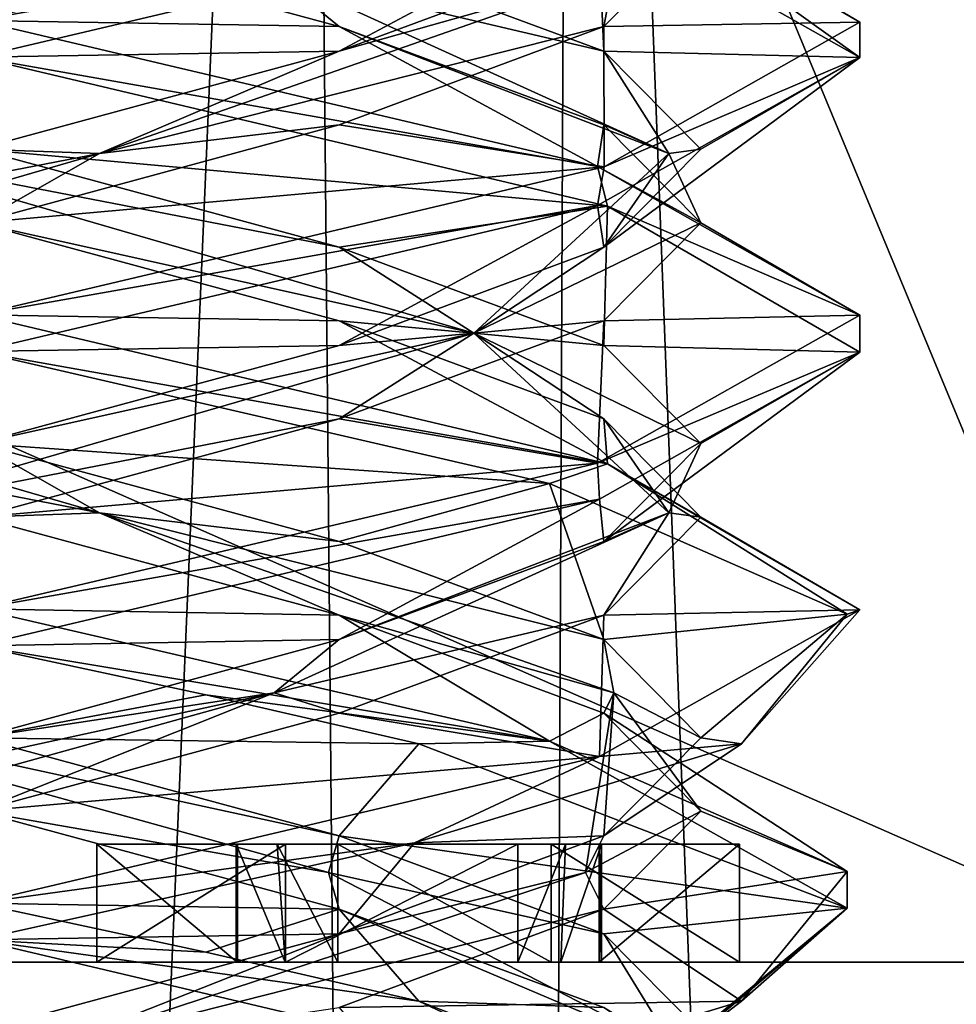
# Model space of a CAD drawing. Header units: millimetres. Extents: x -18.9 to 18.9, y -8.8 to 59.9.
# Tile 253 of 463: x 0.1 to 1.7, y 24.3 to 26. Entities that reach past the tile are written whole.
import ezdxf

# ---------------------------------------------------------------- set-up
doc = ezdxf.new("R2010")
doc.units = ezdxf.units.MM
doc.header["$LTSCALE"] = 65.185185
for name, color, linetype in [('1284', 7, 'CONTINUOUS'), ('1295', 7, 'CONTINUOUS'), ('1585', 7, 'CONTINUOUS'), ('1586', 7, 'CONTINUOUS'), ('2501', 7, 'CONTINUOUS'), ('2626', 7, 'CONTINUOUS'), ('2627', 7, 'CONTINUOUS'), ('2628', 7, 'CONTINUOUS'), ('2629', 7, 'CONTINUOUS'), ('2630', 7, 'CONTINUOUS'), ('2631', 7, 'CONTINUOUS'), ('2632', 7, 'CONTINUOUS'), ('2633', 7, 'CONTINUOUS'), ('2634', 7, 'CONTINUOUS'), ('2635', 7, 'CONTINUOUS'), ('2636', 7, 'CONTINUOUS'), ('2637', 7, 'CONTINUOUS'), ('2638', 7, 'CONTINUOUS'), ('2639', 7, 'CONTINUOUS'), ('2640', 7, 'CONTINUOUS'), ('2641', 7, 'CONTINUOUS'), ('3150', 7, 'CONTINUOUS'), ('3160', 7, 'CONTINUOUS'), ('3161', 7, 'CONTINUOUS'), ('3162', 7, 'CONTINUOUS'), ('3172', 7, 'CONTINUOUS'), ('3173', 7, 'CONTINUOUS'), ('3174', 7, 'CONTINUOUS'), ('3175', 7, 'CONTINUOUS'), ('3176', 7, 'CONTINUOUS'), ('3177', 7, 'CONTINUOUS'), ('3178', 7, 'CONTINUOUS'), ('3179', 7, 'CONTINUOUS'), ('3180', 7, 'CONTINUOUS'), ('3181', 7, 'CONTINUOUS'), ('3182', 7, 'CONTINUOUS'), ('3183', 7, 'CONTINUOUS'), ('3196', 7, 'CONTINUOUS'), ('3197', 7, 'CONTINUOUS'), ('3198', 7, 'CONTINUOUS'), ('3288', 7, 'CONTINUOUS')]:
    doc.layers.add(name, color=color, linetype=linetype)

msp = doc.modelspace()

# ---------------------------------------------------------------- linework, layer by layer
at = {"layer": '1284', "color": 7, "linetype": 'Continuous'}
for points in [[(0, 29.7897, -10.45), (0.5552, 29.6513, -10.5046), (-0.8623, -3.5, -10.5837), (0, 29.7897, -10.45)], [(-0.8623, -3.5, -10.5837), (0.5552, 29.6513, -10.5046), (0.8623, -3.5, -10.5837), (-0.8623, -3.5, -10.5837)], [(0.5552, 29.6513, -10.5046), (1.0117, 29.5867, -10.6356), (0.8623, -3.5, -10.5837), (0.5552, 29.6513, -10.5046)], [(0.8623, -3.5, -10.5837), (1.0117, 29.5867, -10.6356), (2.2698, -3.5, -11.5768), (0.8623, -3.5, -10.5837)], [(1.0117, 29.5867, -10.6356), (2.3164, 29.5009, -11.6397), (2.2698, -3.5, -11.5768), (1.0117, 29.5867, -10.6356)]]:
    msp.add_3dface(points, dxfattribs=at)
at = {"layer": '1295', "color": 7, "linetype": 'Continuous'}
for points in [[(-1.389, -3.5, 17.3445), (3.603, 26.4, 17.0228), (-2.2237, 26.4, 17.2571), (-1.389, -3.5, 17.3445)], [(-1.389, -3.5, 17.3445), (5.0224, -3.5, 16.6594), (3.603, 26.4, 17.0228), (-1.389, -3.5, 17.3445)]]:
    msp.add_3dface(points, dxfattribs=at)
at = {"layer": '1585', "color": 7, "linetype": 'Continuous'}
for points in [[(2.05, 34.2851, 11.6876), (2.05, 24.4, 11.5151), (-2.05, 34.2851, 11.6876), (2.05, 34.2851, 11.6876)], [(2.05, 24.4, 11.5151), (-2.05, 24.4, 11.5151), (-2.05, 34.2851, 11.6876), (2.05, 24.4, 11.5151)]]:
    msp.add_3dface(points, dxfattribs=at)
at = {"layer": '1586', "color": 7, "linetype": 'Continuous'}
for points in [[(2.05, 24.4, 7.5849), (2.05, 26.2035, 7.5534), (-2.05, 26.2035, 7.5534), (2.05, 24.4, 7.5849)], [(2.05, 24.4, 7.5849), (-2.05, 26.2035, 7.5534), (-2.05, 24.4, 7.5849), (2.05, 24.4, 7.5849)]]:
    msp.add_3dface(points, dxfattribs=at)
at = {"layer": '2501', "color": 7, "linetype": 'Continuous'}
for points in [[(4.0151, 24.4, 9.55), (3.8653, 24.4, 8.7981), (-4.0151, 24.4, 9.55), (4.0151, 24.4, 9.55)], [(4.0151, 24.4, 9.55), (-4.0151, 24.4, 9.55), (-3.8653, 24.4, 10.3019), (4.0151, 24.4, 9.55)], [(3.8653, 24.4, 8.7981), (-3.8653, 24.4, 8.7981), (-4.0151, 24.4, 9.55), (3.8653, 24.4, 8.7981)], [(3.8653, 24.4, 10.3019), (4.0151, 24.4, 9.55), (-3.8653, 24.4, 10.3019), (3.8653, 24.4, 10.3019)], [(3.8653, 24.4, 10.3019), (-3.8653, 24.4, 10.3019), (-3.4395, 24.4, 10.9395), (3.8653, 24.4, 10.3019)], [(3.8653, 24.4, 8.7981), (3.4395, 24.4, 8.1605), (-3.8653, 24.4, 8.7981), (3.8653, 24.4, 8.7981)], [(3.4395, 24.4, 8.1605), (-3.4395, 24.4, 8.1605), (-3.8653, 24.4, 8.7981), (3.4395, 24.4, 8.1605)], [(3.4395, 24.4, 10.9395), (3.8653, 24.4, 10.3019), (-3.4395, 24.4, 10.9395), (3.4395, 24.4, 10.9395)], [(3.4395, 24.4, 10.9395), (-3.4395, 24.4, 10.9395), (-2.8019, 24.4, 11.3653), (3.4395, 24.4, 10.9395)], [(3.4395, 24.4, 8.1605), (2.8019, 24.4, 7.7347), (-3.4395, 24.4, 8.1605), (3.4395, 24.4, 8.1605)], [(2.8019, 24.4, 7.7347), (-2.8019, 24.4, 7.7347), (-3.4395, 24.4, 8.1605), (2.8019, 24.4, 7.7347)], [(2.8019, 24.4, 7.7347), (2.05, 24.4, 7.5849), (-2.8019, 24.4, 7.7347), (2.8019, 24.4, 7.7347)], [(2.05, 24.4, 7.5849), (-2.05, 24.4, 7.5849), (-2.8019, 24.4, 7.7347), (2.05, 24.4, 7.5849)], [(2.8019, 24.4, 11.3653), (3.4395, 24.4, 10.9395), (-2.8019, 24.4, 11.3653), (2.8019, 24.4, 11.3653)], [(-2.05, 24.4, 11.5151), (2.8019, 24.4, 11.3653), (-2.8019, 24.4, 11.3653), (-2.05, 24.4, 11.5151)], [(2.05, 24.4, 11.5151), (2.8019, 24.4, 11.3653), (-2.05, 24.4, 11.5151), (2.05, 24.4, 11.5151)]]:
    msp.add_3dface(points, dxfattribs=at)
at = {"layer": '2626', "color": 7, "linetype": 'Continuous'}
for points in [[(0.5235, 24.6, 7.1), (0.2031, 24.6, 7.1), (0.4398, 24.6, 6.785), (0.5235, 24.6, 7.1)], [(0.4398, 24.6, 6.785), (0.2031, 24.6, 7.1), (0.4416, 24.6, 5.8), (0.4398, 24.6, 6.785)], [(0.4416, 24.6, 5.8), (0.2031, 24.6, 7.1), (0.2031, 24.6, 5.8), (0.4416, 24.6, 5.8)], [(0.5096, 24.6, 6.6463), (0.5235, 24.6, 7.1), (0.4398, 24.6, 6.785), (0.5096, 24.6, 6.6463)], [(0.442, 24.6, 6.6193), (0.4398, 24.6, 6.785), (0.4416, 24.6, 6.4282), (0.442, 24.6, 6.6193)], [(0.4416, 24.6, 6.4282), (0.4398, 24.6, 6.785), (0.4416, 24.6, 5.8), (0.4416, 24.6, 6.4282)], [(0.6127, 24.6, 6.4536), (0.5235, 24.6, 7.1), (0.5096, 24.6, 6.6463), (0.6127, 24.6, 6.4536)], [(0.9186, 24.6, 6.3808), (0.5235, 24.6, 7.1), (0.6127, 24.6, 6.4536), (0.9186, 24.6, 6.3808)], [(0.9751, 24.6, 5.8), (0.9186, 24.6, 6.3808), (0.6127, 24.6, 6.4536), (0.9751, 24.6, 5.8)], [(0.9994, 24.6, 6.2259), (0.9186, 24.6, 6.3808), (0.9751, 24.6, 5.8), (0.9994, 24.6, 6.2259)], [(1.0606, 24.6, 6.1059), (0.9994, 24.6, 6.2259), (0.9751, 24.6, 5.8), (1.0606, 24.6, 6.1059)], [(1.2955, 24.6, 5.8), (1.0606, 24.6, 6.1059), (0.9751, 24.6, 5.8), (1.2955, 24.6, 5.8)], [(1.0575, 24.6, 6.2659), (1.0606, 24.6, 6.1059), (1.057, 24.6, 7.1), (1.0575, 24.6, 6.2659)], [(1.057, 24.6, 7.1), (1.0606, 24.6, 6.1059), (1.2955, 24.6, 5.8), (1.057, 24.6, 7.1)], [(1.057, 24.6, 6.4391), (1.0575, 24.6, 6.2659), (1.057, 24.6, 7.1), (1.057, 24.6, 6.4391)], [(1.2955, 24.6, 7.1), (1.057, 24.6, 7.1), (1.2955, 24.6, 5.8), (1.2955, 24.6, 7.1)]]:
    msp.add_3dface(points, dxfattribs=at)
at = {"layer": '2627', "color": 7, "linetype": 'Continuous'}
for points in [[(0.2031, 24.6, 5.8), (0.2031, 24.6, 7.1), (0.2031, 24.4, 5.8), (0.2031, 24.6, 5.8)], [(0.2031, 24.6, 7.1), (0.2031, 24.4, 7.1), (0.2031, 24.4, 5.8), (0.2031, 24.6, 7.1)]]:
    msp.add_3dface(points, dxfattribs=at)
at = {"layer": '2628', "color": 7, "linetype": 'Continuous'}
for points in [[(0.4416, 24.6, 5.8), (0.2031, 24.6, 5.8), (0.4416, 24.4, 5.8), (0.4416, 24.6, 5.8)], [(0.2031, 24.6, 5.8), (0.2031, 24.4, 5.8), (0.4416, 24.4, 5.8), (0.2031, 24.6, 5.8)]]:
    msp.add_3dface(points, dxfattribs=at)
at = {"layer": '2629', "color": 7, "linetype": 'Continuous'}
for points in [[(0.4416, 24.6, 6.4282), (0.4416, 24.6, 5.8), (0.4416, 24.4, 6.4282), (0.4416, 24.6, 6.4282)], [(0.4416, 24.6, 5.8), (0.4416, 24.4, 5.8), (0.4416, 24.4, 6.4282), (0.4416, 24.6, 5.8)]]:
    msp.add_3dface(points, dxfattribs=at)
at = {"layer": '2630', "color": 7, "linetype": 'Continuous'}
for points in [[(0.4398, 24.6, 6.785), (0.442, 24.6, 6.6193), (0.4398, 24.4, 6.785), (0.4398, 24.6, 6.785)], [(0.4398, 24.4, 6.785), (0.442, 24.6, 6.6193), (0.4421, 24.4, 6.6095), (0.4398, 24.4, 6.785)], [(0.442, 24.6, 6.6193), (0.4416, 24.6, 6.4282), (0.4421, 24.4, 6.6095), (0.442, 24.6, 6.6193)], [(0.4416, 24.6, 6.4282), (0.4416, 24.4, 6.4282), (0.4421, 24.4, 6.6095), (0.4416, 24.6, 6.4282)]]:
    msp.add_3dface(points, dxfattribs=at)
at = {"layer": '2631', "color": 7, "linetype": 'Continuous'}
for points in [[(0.5096, 24.6, 6.6463), (0.4398, 24.6, 6.785), (0.5231, 24.4, 6.6203), (0.5096, 24.6, 6.6463)], [(0.4398, 24.6, 6.785), (0.4398, 24.4, 6.785), (0.5231, 24.4, 6.6203), (0.4398, 24.6, 6.785)], [(0.6127, 24.6, 6.4536), (0.5096, 24.6, 6.6463), (0.6127, 24.4, 6.4536), (0.6127, 24.6, 6.4536)], [(0.6127, 24.4, 6.4536), (0.5096, 24.6, 6.6463), (0.5231, 24.4, 6.6203), (0.6127, 24.4, 6.4536)]]:
    msp.add_3dface(points, dxfattribs=at)
at = {"layer": '2632', "color": 7, "linetype": 'Continuous'}
for points in [[(0.9751, 24.6, 5.8), (0.6127, 24.6, 6.4536), (0.9751, 24.4, 5.8), (0.9751, 24.6, 5.8)], [(0.6127, 24.6, 6.4536), (0.6127, 24.4, 6.4536), (0.9751, 24.4, 5.8), (0.6127, 24.6, 6.4536)]]:
    msp.add_3dface(points, dxfattribs=at)
at = {"layer": '2633', "color": 7, "linetype": 'Continuous'}
for points in [[(1.2955, 24.6, 5.8), (0.9751, 24.6, 5.8), (1.2955, 24.4, 5.8), (1.2955, 24.6, 5.8)], [(0.9751, 24.6, 5.8), (0.9751, 24.4, 5.8), (1.2955, 24.4, 5.8), (0.9751, 24.6, 5.8)]]:
    msp.add_3dface(points, dxfattribs=at)
at = {"layer": '2634', "color": 7, "linetype": 'Continuous'}
for points in [[(1.2955, 24.6, 7.1), (1.2955, 24.6, 5.8), (1.2955, 24.4, 7.1), (1.2955, 24.6, 7.1)], [(1.2955, 24.6, 5.8), (1.2955, 24.4, 5.8), (1.2955, 24.4, 7.1), (1.2955, 24.6, 5.8)]]:
    msp.add_3dface(points, dxfattribs=at)
at = {"layer": '2635', "color": 7, "linetype": 'Continuous'}
for points in [[(1.057, 24.6, 7.1), (1.2955, 24.6, 7.1), (1.057, 24.4, 7.1), (1.057, 24.6, 7.1)], [(1.2955, 24.6, 7.1), (1.2955, 24.4, 7.1), (1.057, 24.4, 7.1), (1.2955, 24.6, 7.1)]]:
    msp.add_3dface(points, dxfattribs=at)
at = {"layer": '2636', "color": 7, "linetype": 'Continuous'}
for points in [[(1.057, 24.6, 6.4391), (1.057, 24.6, 7.1), (1.057, 24.4, 6.4391), (1.057, 24.6, 6.4391)], [(1.057, 24.6, 7.1), (1.057, 24.4, 7.1), (1.057, 24.4, 6.4391), (1.057, 24.6, 7.1)]]:
    msp.add_3dface(points, dxfattribs=at)
at = {"layer": '2637', "color": 7, "linetype": 'Continuous'}
for points in [[(1.0575, 24.6, 6.2659), (1.057, 24.6, 6.4391), (1.0574, 24.4, 6.2706), (1.0575, 24.6, 6.2659)], [(1.057, 24.6, 6.4391), (1.057, 24.4, 6.4391), (1.0574, 24.4, 6.2706), (1.057, 24.6, 6.4391)], [(1.0606, 24.4, 6.1059), (1.0575, 24.6, 6.2659), (1.0574, 24.4, 6.2706), (1.0606, 24.4, 6.1059)], [(1.0606, 24.6, 6.1059), (1.0575, 24.6, 6.2659), (1.0606, 24.4, 6.1059), (1.0606, 24.6, 6.1059)]]:
    msp.add_3dface(points, dxfattribs=at)
at = {"layer": '2638', "color": 7, "linetype": 'Continuous'}
for points in [[(0.9186, 24.6, 6.3808), (0.9994, 24.6, 6.2259), (0.9186, 24.4, 6.3808), (0.9186, 24.6, 6.3808)], [(0.9186, 24.4, 6.3808), (0.9994, 24.6, 6.2259), (0.9917, 24.4, 6.2409), (0.9186, 24.4, 6.3808)], [(0.9994, 24.6, 6.2259), (1.0606, 24.6, 6.1059), (0.9917, 24.4, 6.2409), (0.9994, 24.6, 6.2259)], [(1.0606, 24.6, 6.1059), (1.0606, 24.4, 6.1059), (0.9917, 24.4, 6.2409), (1.0606, 24.6, 6.1059)]]:
    msp.add_3dface(points, dxfattribs=at)
at = {"layer": '2639', "color": 7, "linetype": 'Continuous'}
for points in [[(0.5235, 24.6, 7.1), (0.9186, 24.6, 6.3808), (0.5235, 24.4, 7.1), (0.5235, 24.6, 7.1)], [(0.9186, 24.6, 6.3808), (0.9186, 24.4, 6.3808), (0.5235, 24.4, 7.1), (0.9186, 24.6, 6.3808)]]:
    msp.add_3dface(points, dxfattribs=at)
at = {"layer": '2640', "color": 7, "linetype": 'Continuous'}
for points in [[(0.2031, 24.6, 7.1), (0.5235, 24.6, 7.1), (0.2031, 24.4, 7.1), (0.2031, 24.6, 7.1)], [(0.2031, 24.4, 7.1), (0.5235, 24.6, 7.1), (0.5235, 24.4, 7.1), (0.2031, 24.4, 7.1)]]:
    msp.add_3dface(points, dxfattribs=at)
at = {"layer": '2641', "color": 7, "linetype": 'Continuous'}
for points in [[(0.9186, 24.4, 6.3808), (0.2031, 24.4, 7.1), (0.5235, 24.4, 7.1), (0.9186, 24.4, 6.3808)], [(0.4398, 24.4, 6.785), (0.2031, 24.4, 7.1), (0.9186, 24.4, 6.3808), (0.4398, 24.4, 6.785)], [(0.2031, 24.4, 7.1), (0.4398, 24.4, 6.785), (0.4421, 24.4, 6.6095), (0.2031, 24.4, 7.1)], [(0.4416, 24.4, 6.4282), (0.2031, 24.4, 7.1), (0.4421, 24.4, 6.6095), (0.4416, 24.4, 6.4282)], [(0.4416, 24.4, 5.8), (0.2031, 24.4, 7.1), (0.4416, 24.4, 6.4282), (0.4416, 24.4, 5.8)], [(0.2031, 24.4, 5.8), (0.2031, 24.4, 7.1), (0.4416, 24.4, 5.8), (0.2031, 24.4, 5.8)], [(0.5231, 24.4, 6.6203), (0.4398, 24.4, 6.785), (0.9186, 24.4, 6.3808), (0.5231, 24.4, 6.6203)], [(0.6127, 24.4, 6.4536), (0.5231, 24.4, 6.6203), (0.9186, 24.4, 6.3808), (0.6127, 24.4, 6.4536)], [(0.6127, 24.4, 6.4536), (0.9186, 24.4, 6.3808), (0.9917, 24.4, 6.2409), (0.6127, 24.4, 6.4536)], [(1.0606, 24.4, 6.1059), (0.6127, 24.4, 6.4536), (0.9917, 24.4, 6.2409), (1.0606, 24.4, 6.1059)], [(1.2955, 24.4, 5.8), (0.6127, 24.4, 6.4536), (1.0606, 24.4, 6.1059), (1.2955, 24.4, 5.8)], [(0.9751, 24.4, 5.8), (0.6127, 24.4, 6.4536), (1.2955, 24.4, 5.8), (0.9751, 24.4, 5.8)], [(1.057, 24.4, 6.4391), (1.2955, 24.4, 5.8), (1.0574, 24.4, 6.2706), (1.057, 24.4, 6.4391)], [(1.057, 24.4, 7.1), (1.2955, 24.4, 5.8), (1.057, 24.4, 6.4391), (1.057, 24.4, 7.1)], [(1.2955, 24.4, 7.1), (1.2955, 24.4, 5.8), (1.057, 24.4, 7.1), (1.2955, 24.4, 7.1)], [(1.2955, 24.4, 5.8), (1.0606, 24.4, 6.1059), (1.0574, 24.4, 6.2706), (1.2955, 24.4, 5.8)]]:
    msp.add_3dface(points, dxfattribs=at)
at = {"layer": '3150', "color": 7, "linetype": 'Continuous'}
msp.add_3dface([(0, 24.2812, -14.5294), (0, 24.4375, -14.8), (1.0605, 24.1875, -14.3608), (0, 24.2812, -14.5294)], dxfattribs=at)
at = {"layer": '3160', "color": 7, "linetype": 'Continuous'}
for points in [[(0.6147, 24.4896, -14.3647), (1.0647, 24.3229, -13.9147), (0.75, 24.3333, -14.599), (0.6147, 24.4896, -14.3647)], [(0.75, 24.3333, -14.599), (1.0647, 24.3229, -13.9147), (1.4786, 24.0539, -13.5527), (0.75, 24.3333, -14.599)]]:
    msp.add_3dface(points, dxfattribs=at)
at = {"layer": '3161', "color": 7, "linetype": 'Continuous'}
for points in [[(1.0647, 24.4479, -13.9147), (0.5966, 24.5521, -14.3334), (0.6147, 24.6146, -14.3647), (1.0647, 24.4479, -13.9147)], [(1.1887, 24.2465, -13.404), (0.6147, 24.4896, -14.3647), (0.5966, 24.5521, -14.3334), (1.1887, 24.2465, -13.404)], [(1.1887, 24.2465, -13.404), (0.5966, 24.5521, -14.3334), (1.0647, 24.4479, -13.9147), (1.1887, 24.2465, -13.404)], [(1.0647, 24.3229, -13.9147), (0.6147, 24.4896, -14.3647), (1.1887, 24.2465, -13.404), (1.0647, 24.3229, -13.9147)], [(1.2294, 24.2812, -13.3), (1.1887, 24.2465, -13.404), (1.0647, 24.4479, -13.9147), (1.2294, 24.2812, -13.3)]]:
    msp.add_3dface(points, dxfattribs=at)
at = {"layer": '3162', "color": 7, "linetype": 'Continuous'}
for points in [[(1.4786, 24.4914, -13.5527), (0.6147, 24.6146, -14.3647), (0.75, 24.7708, -14.599), (1.4786, 24.4914, -13.5527)], [(1.0647, 24.4479, -13.9147), (0.6147, 24.6146, -14.3647), (1.4786, 24.4914, -13.5527), (1.0647, 24.4479, -13.9147)], [(1.2294, 24.2812, -13.3), (1.0647, 24.4479, -13.9147), (1.4786, 24.4914, -13.5527), (1.2294, 24.2812, -13.3)], [(1.1424, 24.2131, -12.328), (1.2294, 24.2812, -13.3), (1.4786, 24.4914, -13.5527), (1.1424, 24.2131, -12.328)]]:
    msp.add_3dface(points, dxfattribs=at)
at = {"layer": '3172', "color": 7, "linetype": 'Continuous'}
for points in [[(1.0647, 24.4896, -12.6853), (0.6147, 24.3229, -12.2353), (1.299, 24.3333, -12.55), (1.0647, 24.4896, -12.6853)], [(1.299, 24.3333, -12.55), (0.6147, 24.3229, -12.2353), (0.7427, 24.1649, -11.9968), (1.299, 24.3333, -12.55)]]:
    msp.add_3dface(points, dxfattribs=at)
at = {"layer": '3173', "color": 7, "linetype": 'Continuous'}
for points in [[(0.6147, 24.4479, -12.2353), (1.0334, 24.5521, -12.7034), (1.0647, 24.6146, -12.6853), (0.6147, 24.4479, -12.2353)], [(0.104, 24.2465, -12.1113), (1.0647, 24.4896, -12.6853), (1.0334, 24.5521, -12.7034), (0.104, 24.2465, -12.1113)], [(0.104, 24.2465, -12.1113), (1.0334, 24.5521, -12.7034), (0.6147, 24.4479, -12.2353), (0.104, 24.2465, -12.1113)], [(0.6147, 24.3229, -12.2353), (1.0647, 24.4896, -12.6853), (0.104, 24.2465, -12.1113), (0.6147, 24.3229, -12.2353)], [(0, 24.2812, -12.0706), (0.104, 24.2465, -12.1113), (0.6147, 24.4479, -12.2353), (0, 24.2812, -12.0706)]]:
    msp.add_3dface(points, dxfattribs=at)
at = {"layer": '3174', "color": 7, "linetype": 'Continuous'}
for points in [[(0.7427, 24.6024, -11.9968), (1.0647, 24.6146, -12.6853), (1.299, 24.7708, -12.55), (0.7427, 24.6024, -11.9968)], [(0.6147, 24.4479, -12.2353), (1.0647, 24.6146, -12.6853), (0.7427, 24.6024, -11.9968), (0.6147, 24.4479, -12.2353)], [(0, 24.4375, -11.8), (0.6147, 24.4479, -12.2353), (0.7427, 24.6024, -11.9968), (0, 24.4375, -11.8)], [(0, 24.4375, -11.8), (0, 24.2812, -12.0706), (0.6147, 24.4479, -12.2353), (0, 24.4375, -11.8)]]:
    msp.add_3dface(points, dxfattribs=at)
at = {"layer": '3175', "color": 7, "linetype": 'Continuous'}
for points in [[(0.6147, 25.9896, -14.3647), (0, 26, -14.8), (0, 26.1562, -14.5294), (0.6147, 25.9896, -14.3647)], [(1.0538, 25.752, -14.3675), (0, 26, -14.8), (0.6147, 25.9896, -14.3647), (1.0538, 25.752, -14.3675)], [(1.0647, 25.8229, -13.9147), (1.0538, 25.752, -14.3675), (0.6147, 25.9896, -14.3647), (1.0647, 25.8229, -13.9147)], [(1.2294, 25.6562, -13.3), (1.0538, 25.752, -14.3675), (1.0647, 25.8229, -13.9147), (1.2294, 25.6562, -13.3)], [(1.5, 25.4995, -13.2977), (1.0538, 25.752, -14.3675), (1.2294, 25.6562, -13.3), (1.5, 25.4995, -13.2977)], [(1.0647, 25.4896, -12.6853), (1.5, 25.4995, -13.2977), (1.2294, 25.6562, -13.3), (1.0647, 25.4896, -12.6853)], [(0.6147, 25.3229, -12.2353), (1.0541, 25.248, -12.2329), (1.0647, 25.4896, -12.6853), (0.6147, 25.3229, -12.2353)], [(1.0541, 25.248, -12.2329), (1.5, 25.4995, -13.2977), (1.0647, 25.4896, -12.6853), (1.0541, 25.248, -12.2329)], [(0, 25.1562, -12.0706), (1.0541, 25.248, -12.2329), (0.6147, 25.3229, -12.2353), (0, 25.1562, -12.0706)], [(0, 25, -11.8), (1.0541, 25.248, -12.2329), (0, 25.1562, -12.0706), (0, 25, -11.8)]]:
    msp.add_3dface(points, dxfattribs=at)
at = {"layer": '3176', "color": 7, "linetype": 'Continuous'}
for points in [[(0.6147, 25.9896, -14.3647), (0, 26.1562, -14.5294), (0.5043, 26.0799, -14.3815), (0.6147, 25.9896, -14.3647)], [(1.0647, 25.9479, -13.9147), (0.5043, 26.0799, -14.3815), (0.6147, 26.1146, -14.3647), (1.0647, 25.9479, -13.9147)], [(1.1752, 25.7743, -13.5072), (0.6147, 25.9896, -14.3647), (0.5043, 26.0799, -14.3815), (1.1752, 25.7743, -13.5072)], [(1.1752, 25.7743, -13.5072), (0.5043, 26.0799, -14.3815), (1.0647, 25.9479, -13.9147), (1.1752, 25.7743, -13.5072)], [(1.0647, 25.8229, -13.9147), (0.6147, 25.9896, -14.3647), (1.1752, 25.7743, -13.5072), (1.0647, 25.8229, -13.9147)], [(1.2294, 25.7812, -13.3), (1.1752, 25.7743, -13.5072), (1.0647, 25.9479, -13.9147), (1.2294, 25.7812, -13.3)], [(1.2294, 25.6562, -13.3), (1.0647, 25.8229, -13.9147), (1.1752, 25.7743, -13.5072), (1.2294, 25.6562, -13.3)], [(0.8438, 25.4688, -12.4562), (1.2294, 25.6562, -13.3), (1.1752, 25.7743, -13.5072), (0.8438, 25.4688, -12.4562)], [(0.8438, 25.4688, -12.4562), (1.1752, 25.7743, -13.5072), (1.0647, 25.6146, -12.6853), (0.8438, 25.4688, -12.4562)], [(1.0647, 25.6146, -12.6853), (1.1752, 25.7743, -13.5072), (1.2294, 25.7812, -13.3), (1.0647, 25.6146, -12.6853)], [(1.0647, 25.4896, -12.6853), (1.2294, 25.6562, -13.3), (0.8438, 25.4688, -12.4562), (1.0647, 25.4896, -12.6853)], [(0.6147, 25.4479, -12.2353), (0.8438, 25.4688, -12.4562), (1.0647, 25.6146, -12.6853), (0.6147, 25.4479, -12.2353)], [(0.6147, 25.3229, -12.2353), (1.0647, 25.4896, -12.6853), (0.8438, 25.4688, -12.4562), (0.6147, 25.3229, -12.2353)], [(-0.2072, 25.1632, -12.1248), (0.6147, 25.3229, -12.2353), (0.8438, 25.4688, -12.4562), (-0.2072, 25.1632, -12.1248)], [(-0.2072, 25.1632, -12.1248), (0.8438, 25.4688, -12.4562), (0, 25.2812, -12.0706), (-0.2072, 25.1632, -12.1248)], [(0, 25.2812, -12.0706), (0.8438, 25.4688, -12.4562), (0.6147, 25.4479, -12.2353), (0, 25.2812, -12.0706)], [(0, 25.1562, -12.0706), (0.6147, 25.3229, -12.2353), (-0.2072, 25.1632, -12.1248), (0, 25.1562, -12.0706)]]:
    msp.add_3dface(points, dxfattribs=at)
at = {"layer": '3177', "color": 7, "linetype": 'Continuous'}
for points in [[(1.0647, 25.9479, -13.9147), (0.6147, 26.1146, -14.3647), (1.0538, 26.1895, -14.3675), (1.0647, 25.9479, -13.9147)], [(1.5, 25.937, -13.2977), (1.0647, 25.9479, -13.9147), (1.0538, 26.1895, -14.3675), (1.5, 25.937, -13.2977)], [(1.0541, 25.6855, -12.2329), (1.0647, 25.6146, -12.6853), (1.5, 25.937, -13.2977), (1.0541, 25.6855, -12.2329)], [(1.2294, 25.7812, -13.3), (1.0647, 25.9479, -13.9147), (1.5, 25.937, -13.2977), (1.2294, 25.7812, -13.3)], [(1.0647, 25.6146, -12.6853), (1.2294, 25.7812, -13.3), (1.5, 25.937, -13.2977), (1.0647, 25.6146, -12.6853)], [(0, 25.4375, -11.8), (0.6147, 25.4479, -12.2353), (1.0541, 25.6855, -12.2329), (0, 25.4375, -11.8)], [(0.6147, 25.4479, -12.2353), (1.0647, 25.6146, -12.6853), (1.0541, 25.6855, -12.2329), (0.6147, 25.4479, -12.2353)], [(0, 25.4375, -11.8), (0, 25.2812, -12.0706), (0.6147, 25.4479, -12.2353), (0, 25.4375, -11.8)]]:
    msp.add_3dface(points, dxfattribs=at)
at = {"layer": '3178', "color": 7, "linetype": 'Continuous'}
for points in [[(1.0655, 26.2486, -14.3558), (1.2294, 26.1562, -13.3), (1.5, 25.9975, -13.2881), (1.0655, 26.2486, -14.3558)], [(1.2294, 26.1562, -13.3), (1.0647, 25.9896, -12.6853), (1.5, 25.9975, -13.2881), (1.2294, 26.1562, -13.3)], [(1.0647, 25.9896, -12.6853), (0.6147, 25.8229, -12.2353), (1.0652, 25.7514, -12.2439), (1.0647, 25.9896, -12.6853)], [(1.5, 25.9975, -13.2881), (1.0647, 25.9896, -12.6853), (1.0652, 25.7514, -12.2439), (1.5, 25.9975, -13.2881)], [(0.6147, 25.8229, -12.2353), (0, 25.6562, -12.0706), (1.0652, 25.7514, -12.2439), (0.6147, 25.8229, -12.2353)], [(0, 25.6562, -12.0706), (0, 25.5, -11.8), (1.0652, 25.7514, -12.2439), (0, 25.6562, -12.0706)], [(0.6147, 24.4896, -14.3647), (0, 24.5, -14.8), (0, 24.6562, -14.5294), (0.6147, 24.4896, -14.3647)], [(0, 24.5, -14.8), (0.6147, 24.4896, -14.3647), (0.3882, 24.4167, -14.7489), (0, 24.5, -14.8)], [(0.6147, 24.4896, -14.3647), (0.75, 24.3333, -14.599), (0.3882, 24.4167, -14.7489), (0.6147, 24.4896, -14.3647)]]:
    msp.add_3dface(points, dxfattribs=at)
at = {"layer": '3179', "color": 7, "linetype": 'Continuous'}
for points in [[(1.0647, 25.9896, -12.6853), (1.2294, 26.1562, -13.3), (1.0815, 26.0799, -12.7957), (1.0647, 25.9896, -12.6853)], [(0.6147, 25.9479, -12.2353), (1.0815, 26.0799, -12.7957), (1.0647, 26.1146, -12.6853), (0.6147, 25.9479, -12.2353)], [(0.2072, 25.7743, -12.1248), (1.0647, 25.9896, -12.6853), (1.0815, 26.0799, -12.7957), (0.2072, 25.7743, -12.1248)], [(0.2072, 25.7743, -12.1248), (1.0815, 26.0799, -12.7957), (0.6147, 25.9479, -12.2353), (0.2072, 25.7743, -12.1248)], [(0.6147, 25.8229, -12.2353), (1.0647, 25.9896, -12.6853), (0.2072, 25.7743, -12.1248), (0.6147, 25.8229, -12.2353)], [(0, 25.7812, -12.0706), (0.2072, 25.7743, -12.1248), (0.6147, 25.9479, -12.2353), (0, 25.7812, -12.0706)], [(0, 25.6562, -12.0706), (0.6147, 25.8229, -12.2353), (0.2072, 25.7743, -12.1248), (0, 25.6562, -12.0706)], [(-0.8438, 25.4688, -12.4562), (0, 25.6562, -12.0706), (0.2072, 25.7743, -12.1248), (-0.8438, 25.4688, -12.4562)], [(-0.8438, 25.4688, -12.4562), (0.2072, 25.7743, -12.1248), (-0.6147, 25.6146, -12.2353), (-0.8438, 25.4688, -12.4562)], [(-0.6147, 25.6146, -12.2353), (0.2072, 25.7743, -12.1248), (0, 25.7812, -12.0706), (-0.6147, 25.6146, -12.2353)], [(0.6147, 24.6146, -14.3647), (0.5966, 24.5521, -14.3334), (-0.5043, 24.8576, -14.3815), (0.6147, 24.6146, -14.3647)], [(0.5966, 24.5521, -14.3334), (0, 24.6562, -14.5294), (-0.5043, 24.8576, -14.3815), (0.5966, 24.5521, -14.3334)], [(0.6147, 24.6146, -14.3647), (-0.5043, 24.8576, -14.3815), (0, 24.7812, -14.5294), (0.6147, 24.6146, -14.3647)], [(0.5966, 24.5521, -14.3334), (0.6147, 24.4896, -14.3647), (0, 24.6562, -14.5294), (0.5966, 24.5521, -14.3334)]]:
    msp.add_3dface(points, dxfattribs=at)
at = {"layer": '3180', "color": 7, "linetype": 'Continuous'}
for points in [[(0, 25.9375, -11.8), (0.6147, 25.9479, -12.2353), (1.0652, 26.1889, -12.2439), (0, 25.9375, -11.8)], [(0.6147, 25.9479, -12.2353), (1.0647, 26.1146, -12.6853), (1.0652, 26.1889, -12.2439), (0.6147, 25.9479, -12.2353)], [(0, 25.9375, -11.8), (0, 25.7812, -12.0706), (0.6147, 25.9479, -12.2353), (0, 25.9375, -11.8)], [(0, 24.7812, -14.5294), (0, 24.9375, -14.8), (0.3882, 24.8542, -14.7489), (0, 24.7812, -14.5294)], [(0.75, 24.7708, -14.599), (0, 24.7812, -14.5294), (0.3882, 24.8542, -14.7489), (0.75, 24.7708, -14.599)], [(0.75, 24.7708, -14.599), (0.6147, 24.6146, -14.3647), (0, 24.7812, -14.5294), (0.75, 24.7708, -14.599)]]:
    msp.add_3dface(points, dxfattribs=at)
at = {"layer": '3181', "color": 7, "linetype": 'Continuous'}
for points in [[(0, 26, -11.8), (1.0543, 26.2481, -12.233), (0, 26.1562, -12.0706), (0, 26, -11.8)], [(0.6147, 24.9896, -14.3647), (0, 25, -14.8), (0, 25.1562, -14.5294), (0.6147, 24.9896, -14.3647)], [(0.9721, 24.7756, -14.4424), (0, 25, -14.8), (0.6147, 24.9896, -14.3647), (0.9721, 24.7756, -14.4424)], [(1.0647, 24.8229, -13.9147), (0.9721, 24.7756, -14.4424), (0.6147, 24.9896, -14.3647), (1.0647, 24.8229, -13.9147)], [(1.4786, 24.5538, -13.5523), (0.9721, 24.7756, -14.4424), (1.0647, 24.8229, -13.9147), (1.4786, 24.5538, -13.5523)], [(1.2294, 24.6562, -13.3), (1.4786, 24.5538, -13.5523), (1.0647, 24.8229, -13.9147), (1.2294, 24.6562, -13.3)], [(1.0647, 24.4896, -12.6853), (1.4786, 24.5538, -13.5523), (1.2294, 24.6562, -13.3), (1.0647, 24.4896, -12.6853)], [(1.0647, 24.4896, -12.6853), (1.299, 24.3333, -12.55), (1.4786, 24.5538, -13.5523), (1.0647, 24.4896, -12.6853)]]:
    msp.add_3dface(points, dxfattribs=at)
at = {"layer": '3182', "color": 7, "linetype": 'Continuous'}
for points in [[(0.2072, 25.1632, -14.4752), (-0.6147, 25.3229, -14.3647), (-0.8438, 25.4688, -14.1438), (0.2072, 25.1632, -14.4752)], [(0.2072, 25.1632, -14.4752), (-0.8438, 25.4688, -14.1438), (0, 25.2812, -14.5294), (0.2072, 25.1632, -14.4752)], [(0, 25.1562, -14.5294), (-0.6147, 25.3229, -14.3647), (0.2072, 25.1632, -14.4752), (0, 25.1562, -14.5294)], [(0.6147, 25.1146, -14.3647), (0.2072, 25.1632, -14.4752), (0, 25.2812, -14.5294), (0.6147, 25.1146, -14.3647)], [(0.6147, 24.9896, -14.3647), (0, 25.1562, -14.5294), (0.2072, 25.1632, -14.4752), (0.6147, 24.9896, -14.3647)], [(1.0815, 24.8576, -13.8043), (0.6147, 24.9896, -14.3647), (0.2072, 25.1632, -14.4752), (1.0815, 24.8576, -13.8043)], [(1.0815, 24.8576, -13.8043), (0.2072, 25.1632, -14.4752), (1.0647, 24.9479, -13.9147), (1.0815, 24.8576, -13.8043)], [(1.0647, 24.9479, -13.9147), (0.2072, 25.1632, -14.4752), (0.6147, 25.1146, -14.3647), (1.0647, 24.9479, -13.9147)], [(1.0647, 24.8229, -13.9147), (0.6147, 24.9896, -14.3647), (1.0815, 24.8576, -13.8043), (1.0647, 24.8229, -13.9147)], [(1.2294, 24.7812, -13.3), (1.0815, 24.8576, -13.8043), (1.0647, 24.9479, -13.9147), (1.2294, 24.7812, -13.3)], [(1.0647, 24.6146, -12.6853), (1.0334, 24.5521, -12.7034), (1.0815, 24.8576, -13.8043), (1.0647, 24.6146, -12.6853)], [(1.0334, 24.5521, -12.7034), (1.2294, 24.6562, -13.3), (1.0815, 24.8576, -13.8043), (1.0334, 24.5521, -12.7034)], [(1.0647, 24.6146, -12.6853), (1.0815, 24.8576, -13.8043), (1.2294, 24.7812, -13.3), (1.0647, 24.6146, -12.6853)], [(1.2294, 24.6562, -13.3), (1.0647, 24.8229, -13.9147), (1.0815, 24.8576, -13.8043), (1.2294, 24.6562, -13.3)], [(1.0334, 24.5521, -12.7034), (1.0647, 24.4896, -12.6853), (1.2294, 24.6562, -13.3), (1.0334, 24.5521, -12.7034)]]:
    msp.add_3dface(points, dxfattribs=at)
at = {"layer": '3183', "color": 7, "linetype": 'Continuous'}
for points in [[(0, 25.2812, -14.5294), (0, 25.4375, -14.8), (0.9721, 25.2131, -14.4424), (0, 25.2812, -14.5294)], [(0.6147, 25.1146, -14.3647), (0, 25.2812, -14.5294), (0.9721, 25.2131, -14.4424), (0.6147, 25.1146, -14.3647)], [(1.0647, 24.9479, -13.9147), (0.6147, 25.1146, -14.3647), (0.9721, 25.2131, -14.4424), (1.0647, 24.9479, -13.9147)], [(1.4786, 24.9913, -13.5523), (1.0647, 24.9479, -13.9147), (0.9721, 25.2131, -14.4424), (1.4786, 24.9913, -13.5523)], [(1.2294, 24.7812, -13.3), (1.0647, 24.9479, -13.9147), (1.4786, 24.9913, -13.5523), (1.2294, 24.7812, -13.3)], [(1.299, 24.7708, -12.55), (1.2294, 24.7812, -13.3), (1.4786, 24.9913, -13.5523), (1.299, 24.7708, -12.55)], [(1.299, 24.7708, -12.55), (1.0647, 24.6146, -12.6853), (1.2294, 24.7812, -13.3), (1.299, 24.7708, -12.55)]]:
    msp.add_3dface(points, dxfattribs=at)
at = {"layer": '3196', "color": 7, "linetype": 'Continuous'}
for points in [[(0.6147, 25.4896, -14.3647), (0, 25.5, -14.8), (0, 25.6562, -14.5294), (0.6147, 25.4896, -14.3647)], [(0, 25.5, -14.8), (0.6147, 25.4896, -14.3647), (1.0711, 25.2468, -14.3501), (0, 25.5, -14.8)], [(0.6147, 25.4896, -14.3647), (1.0647, 25.3229, -13.9147), (1.0711, 25.2468, -14.3501), (0.6147, 25.4896, -14.3647)], [(1.0647, 25.3229, -13.9147), (1.2294, 25.1562, -13.3), (1.0711, 25.2468, -14.3501), (1.0647, 25.3229, -13.9147)], [(1.0711, 25.2468, -14.3501), (1.2294, 25.1562, -13.3), (1.5, 24.9987, -13.2937), (1.0711, 25.2468, -14.3501)], [(1.2294, 25.1562, -13.3), (1.0647, 24.9896, -12.6853), (1.5, 24.9987, -13.2937), (1.2294, 25.1562, -13.3)], [(1.0647, 24.9896, -12.6853), (0.6147, 24.8229, -12.2353), (1.0576, 24.7491, -12.2363), (1.0647, 24.9896, -12.6853)], [(1.5, 24.9987, -13.2937), (1.0647, 24.9896, -12.6853), (1.0576, 24.7491, -12.2363), (1.5, 24.9987, -13.2937)], [(0.6147, 24.8229, -12.2353), (0, 24.6562, -12.0706), (1.0576, 24.7491, -12.2363), (0.6147, 24.8229, -12.2353)], [(0, 24.6562, -12.0706), (0, 24.5, -11.8), (1.0576, 24.7491, -12.2363), (0, 24.6562, -12.0706)]]:
    msp.add_3dface(points, dxfattribs=at)
at = {"layer": '3197', "color": 7, "linetype": 'Continuous'}
for points in [[(0.6147, 25.6146, -14.3647), (-0.2072, 25.7743, -14.4752), (0, 25.7812, -14.5294), (0.6147, 25.6146, -14.3647)], [(0.8438, 25.4688, -14.1438), (0, 25.6562, -14.5294), (-0.2072, 25.7743, -14.4752), (0.8438, 25.4688, -14.1438)], [(0.8438, 25.4688, -14.1438), (-0.2072, 25.7743, -14.4752), (0.6147, 25.6146, -14.3647), (0.8438, 25.4688, -14.1438)], [(0.6147, 25.4896, -14.3647), (0, 25.6562, -14.5294), (0.8438, 25.4688, -14.1438), (0.6147, 25.4896, -14.3647)], [(1.0647, 25.4479, -13.9147), (0.8438, 25.4688, -14.1438), (0.6147, 25.6146, -14.3647), (1.0647, 25.4479, -13.9147)], [(1.0647, 25.3229, -13.9147), (0.6147, 25.4896, -14.3647), (0.8438, 25.4688, -14.1438), (1.0647, 25.3229, -13.9147)], [(1.1752, 25.1632, -13.0928), (1.0647, 25.3229, -13.9147), (0.8438, 25.4688, -14.1438), (1.1752, 25.1632, -13.0928)], [(1.1752, 25.1632, -13.0928), (0.8438, 25.4688, -14.1438), (1.2294, 25.2812, -13.3), (1.1752, 25.1632, -13.0928)], [(1.2294, 25.2812, -13.3), (0.8438, 25.4688, -14.1438), (1.0647, 25.4479, -13.9147), (1.2294, 25.2812, -13.3)], [(1.2294, 25.1562, -13.3), (1.0647, 25.3229, -13.9147), (1.1752, 25.1632, -13.0928), (1.2294, 25.1562, -13.3)], [(1.0647, 25.1146, -12.6853), (1.1752, 25.1632, -13.0928), (1.2294, 25.2812, -13.3), (1.0647, 25.1146, -12.6853)], [(0.5043, 24.8576, -12.2185), (1.0647, 24.9896, -12.6853), (1.1752, 25.1632, -13.0928), (0.5043, 24.8576, -12.2185)], [(0.5043, 24.8576, -12.2185), (1.1752, 25.1632, -13.0928), (0.6147, 24.9479, -12.2353), (0.5043, 24.8576, -12.2185)], [(0.6147, 24.9479, -12.2353), (1.1752, 25.1632, -13.0928), (1.0647, 25.1146, -12.6853), (0.6147, 24.9479, -12.2353)], [(1.0647, 24.9896, -12.6853), (1.2294, 25.1562, -13.3), (1.1752, 25.1632, -13.0928), (1.0647, 24.9896, -12.6853)], [(0.6147, 24.8229, -12.2353), (1.0647, 24.9896, -12.6853), (0.5043, 24.8576, -12.2185), (0.6147, 24.8229, -12.2353)], [(0, 24.7812, -12.0706), (0.5043, 24.8576, -12.2185), (0.6147, 24.9479, -12.2353), (0, 24.7812, -12.0706)], [(-0.6147, 24.6146, -12.2353), (-0.5966, 24.5521, -12.2666), (0.5043, 24.8576, -12.2185), (-0.6147, 24.6146, -12.2353)], [(-0.6147, 24.6146, -12.2353), (0.5043, 24.8576, -12.2185), (0, 24.7812, -12.0706), (-0.6147, 24.6146, -12.2353)], [(-0.5966, 24.5521, -12.2666), (0, 24.6562, -12.0706), (0.5043, 24.8576, -12.2185), (-0.5966, 24.5521, -12.2666)], [(0, 24.6562, -12.0706), (0.6147, 24.8229, -12.2353), (0.5043, 24.8576, -12.2185), (0, 24.6562, -12.0706)]]:
    msp.add_3dface(points, dxfattribs=at)
at = {"layer": '3198', "color": 7, "linetype": 'Continuous'}
for points in [[(0, 25.7812, -14.5294), (0, 25.9375, -14.8), (1.0711, 25.6843, -14.3501), (0, 25.7812, -14.5294)], [(0.6147, 25.6146, -14.3647), (0, 25.7812, -14.5294), (1.0711, 25.6843, -14.3501), (0.6147, 25.6146, -14.3647)], [(1.0647, 25.4479, -13.9147), (0.6147, 25.6146, -14.3647), (1.0711, 25.6843, -14.3501), (1.0647, 25.4479, -13.9147)], [(1.5, 25.4362, -13.2937), (1.0647, 25.4479, -13.9147), (1.0711, 25.6843, -14.3501), (1.5, 25.4362, -13.2937)], [(1.0576, 25.1866, -12.2363), (1.0647, 25.1146, -12.6853), (1.5, 25.4362, -13.2937), (1.0576, 25.1866, -12.2363)], [(1.2294, 25.2812, -13.3), (1.0647, 25.4479, -13.9147), (1.5, 25.4362, -13.2937), (1.2294, 25.2812, -13.3)], [(1.0647, 25.1146, -12.6853), (1.2294, 25.2812, -13.3), (1.5, 25.4362, -13.2937), (1.0647, 25.1146, -12.6853)], [(0, 24.9375, -11.8), (0.6147, 24.9479, -12.2353), (1.0576, 25.1866, -12.2363), (0, 24.9375, -11.8)], [(0.6147, 24.9479, -12.2353), (1.0647, 25.1146, -12.6853), (1.0576, 25.1866, -12.2363), (0.6147, 24.9479, -12.2353)], [(0, 24.9375, -11.8), (0, 24.7812, -12.0706), (0.6147, 24.9479, -12.2353), (0, 24.9375, -11.8)]]:
    msp.add_3dface(points, dxfattribs=at)
at = {"layer": '3288', "color": 7, "linetype": 'Continuous'}
for points in [[(0, 26, -11.8), (1.0652, 26.1889, -12.2439), (1.0543, 26.2481, -12.233), (0, 26, -11.8)], [(1.5, 25.937, -13.2977), (1.0538, 26.1895, -14.3675), (1.0655, 26.2486, -14.3558), (1.5, 25.937, -13.2977)], [(1.5, 25.937, -13.2977), (1.0655, 26.2486, -14.3558), (1.5, 25.9975, -13.2881), (1.5, 25.937, -13.2977)], [(0, 26, -11.8), (0, 25.9375, -11.8), (1.0652, 26.1889, -12.2439), (0, 26, -11.8)], [(0, 25.9375, -14.8), (0, 26, -14.8), (1.0538, 25.752, -14.3675), (0, 25.9375, -14.8)], [(1.5, 25.937, -13.2977), (1.5, 25.9975, -13.2881), (1.0652, 25.7514, -12.2439), (1.5, 25.937, -13.2977)], [(0, 25.9375, -14.8), (1.0538, 25.752, -14.3675), (1.0711, 25.6843, -14.3501), (0, 25.9375, -14.8)], [(1.0541, 25.6855, -12.2329), (1.5, 25.937, -13.2977), (1.0652, 25.7514, -12.2439), (1.0541, 25.6855, -12.2329)], [(0, 25.5, -11.8), (1.0541, 25.6855, -12.2329), (1.0652, 25.7514, -12.2439), (0, 25.5, -11.8)], [(1.0538, 25.752, -14.3675), (1.5, 25.4995, -13.2977), (1.0711, 25.6843, -14.3501), (1.0538, 25.752, -14.3675)], [(0, 25.5, -11.8), (0, 25.4375, -11.8), (1.0541, 25.6855, -12.2329), (0, 25.5, -11.8)], [(1.5, 25.4995, -13.2977), (1.5, 25.4362, -13.2937), (1.0711, 25.6843, -14.3501), (1.5, 25.4995, -13.2977)], [(0, 25.4375, -14.8), (0, 25.5, -14.8), (1.0711, 25.2468, -14.3501), (0, 25.4375, -14.8)], [(1.5, 25.4995, -13.2977), (1.0541, 25.248, -12.2329), (1.5, 25.4362, -13.2937), (1.5, 25.4995, -13.2977)], [(0.9721, 25.2131, -14.4424), (0, 25.4375, -14.8), (1.0711, 25.2468, -14.3501), (0.9721, 25.2131, -14.4424)], [(1.0541, 25.248, -12.2329), (1.0576, 25.1866, -12.2363), (1.5, 25.4362, -13.2937), (1.0541, 25.248, -12.2329)], [(1.0541, 25.248, -12.2329), (0, 25, -11.8), (1.0576, 25.1866, -12.2363), (1.0541, 25.248, -12.2329)], [(1.4786, 24.9913, -13.5523), (0.9721, 25.2131, -14.4424), (1.0711, 25.2468, -14.3501), (1.4786, 24.9913, -13.5523)], [(1.4786, 24.9913, -13.5523), (1.0711, 25.2468, -14.3501), (1.5, 24.9987, -13.2937), (1.4786, 24.9913, -13.5523)], [(0, 25, -11.8), (0, 24.9375, -11.8), (1.0576, 25.1866, -12.2363), (0, 25, -11.8)], [(0, 24.9375, -14.8), (0, 25, -14.8), (0.9721, 24.7756, -14.4424), (0, 24.9375, -14.8)], [(1.299, 24.7708, -12.55), (1.5, 24.9987, -13.2937), (1.0576, 24.7491, -12.2363), (1.299, 24.7708, -12.55)], [(1.299, 24.7708, -12.55), (1.4786, 24.9913, -13.5523), (1.5, 24.9987, -13.2937), (1.299, 24.7708, -12.55)], [(0.3882, 24.8542, -14.7489), (0, 24.9375, -14.8), (0.9721, 24.7756, -14.4424), (0.3882, 24.8542, -14.7489)], [(0.75, 24.7708, -14.599), (0.3882, 24.8542, -14.7489), (0.9721, 24.7756, -14.4424), (0.75, 24.7708, -14.599)], [(0.7427, 24.6024, -11.9968), (1.299, 24.7708, -12.55), (1.0576, 24.7491, -12.2363), (0.7427, 24.6024, -11.9968)], [(1.4786, 24.4914, -13.5527), (0.75, 24.7708, -14.599), (0.9721, 24.7756, -14.4424), (1.4786, 24.4914, -13.5527)], [(1.4786, 24.4914, -13.5527), (0.9721, 24.7756, -14.4424), (1.4786, 24.5538, -13.5523), (1.4786, 24.4914, -13.5527)], [(0, 24.5, -11.8), (0.7427, 24.6024, -11.9968), (1.0576, 24.7491, -12.2363), (0, 24.5, -11.8)], [(0, 24.5, -11.8), (0, 24.4375, -11.8), (0.7427, 24.6024, -11.9968), (0, 24.5, -11.8)], [(1.299, 24.3333, -12.55), (1.4786, 24.4914, -13.5527), (1.4786, 24.5538, -13.5523), (1.299, 24.3333, -12.55)], [(0, 24.4375, -14.8), (0, 24.5, -14.8), (0.3882, 24.4167, -14.7489), (0, 24.4375, -14.8)], [(1.1424, 24.2131, -12.328), (1.4786, 24.4914, -13.5527), (1.299, 24.3333, -12.55), (1.1424, 24.2131, -12.328)], [(1.0605, 24.1875, -14.3608), (0, 24.4375, -14.8), (0.75, 24.3333, -14.599), (1.0605, 24.1875, -14.3608)], [(0.75, 24.3333, -14.599), (0, 24.4375, -14.8), (0.3882, 24.4167, -14.7489), (0.75, 24.3333, -14.599)], [(1.1424, 24.2131, -12.328), (1.299, 24.3333, -12.55), (0.7427, 24.1649, -11.9968), (1.1424, 24.2131, -12.328)], [(1.0605, 24.1875, -14.3608), (0.75, 24.3333, -14.599), (1.4786, 24.0539, -13.5527), (1.0605, 24.1875, -14.3608)]]:
    msp.add_3dface(points, dxfattribs=at)

doc.saveas('drawing.dxf')
